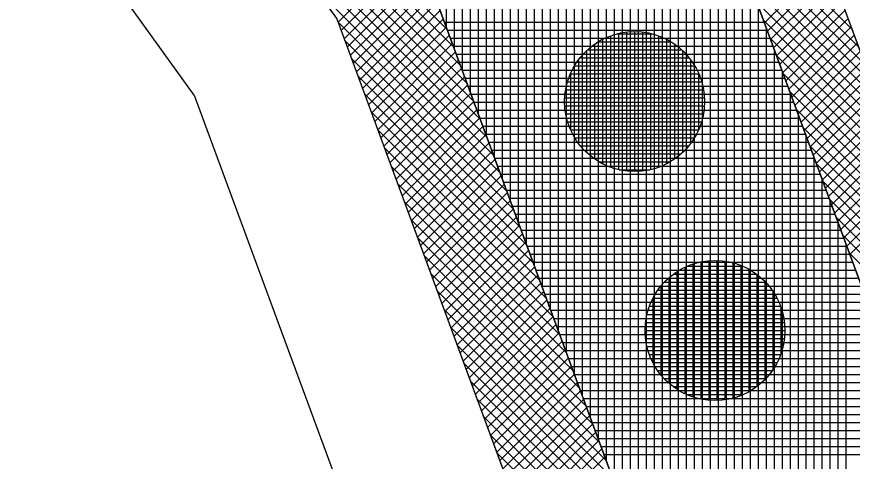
# Model space of a CAD drawing. Extents: x -565346 to -564154, y -1097386 to -1095620.
# Drawn here: x -564209.68 to -564188.78, y -1096244.48 to -1096233.37 of the extents above; entities that cross this region are included whole.
import ezdxf

# ---------------------------------------------------------------- set-up
doc = ezdxf.new("R2010")
doc.units = 0
for name, color, linetype in [('Vrstva 1', 7, 'Continuous'), ('Vrstva 13', 7, 'Continuous'), ('Vrstva 41', 7, 'Continuous'), ('Vrstva 42', 7, 'Continuous'), ('Vrstva 43', 7, 'Continuous'), ('Vrstva 44', 7, 'Continuous')]:
    doc.layers.add(name, color=color, linetype=linetype)

msp = doc.modelspace()

# ---------------------------------------------------------------- linework, layer by layer
at = {"layer": 'Vrstva 1'}
for p, q in [((-564217.72, -1096211.1), (-564201.67, -1096233.43)), ((-564205.24, -1096235.33), (-564220.93, -1096213.5)), ((-564201.67, -1096233.43), (-564189.19, -1096267.23)), ((-564205.24, -1096235.33), (-564201.09, -1096246.57))]:
    msp.add_line(p, q, dxfattribs=at)
at = {"layer": 'Vrstva 13'}
msp.add_line((-564190.98, -1096227.75), (-564177.55, -1096264.11), dxfattribs=at)
at = {"layer": 'Vrstva 41'}
for points in [[(-564215.226, -1096425.104), (-564213.26, -1096425.74), (-564190.01, -1096357.19), (-564171.03, -1096302.15), (-564177.55, -1096264.11), (-564190.98, -1096227.75), (-564194.264, -1096223.181), (-564195.888, -1096224.348), (-564192.762, -1096228.697), (-564179.49, -1096264.63), (-564173.087, -1096301.985)], [(-564225.11, -1096421.68), (-564222.748, -1096422.498), (-564180.797, -1096301.38), (-564186.765, -1096266.582), (-564199.442, -1096232.246), (-564201.974, -1096228.723), (-564204.005, -1096230.182), (-564201.67, -1096233.43), (-564189.19, -1096267.23), (-564183.37, -1096301.17)]]:
    msp.add_lwpolyline(points, close=True, dxfattribs=at)
at = {"layer": 'Vrstva 42'}
for p, q in [((-564203.249, -1096229.639), (-564198.74, -1096234.147)), ((-564203.084, -1096229.52), (-564198.906, -1096233.699)), ((-564203.578, -1096229.875), (-564198.409, -1096235.044)), ((-564203.413, -1096229.757), (-564198.575, -1096234.596)), ((-564203.907, -1096230.112), (-564198.078, -1096235.941)), ((-564203.742, -1096229.994), (-564198.243, -1096235.492)), ((-564192.166, -1096230.31), (-564188.786, -1096233.691)), ((-564203.711, -1096230.591), (-564197.912, -1096236.389)), ((-564192, -1096230.759), (-564188.62, -1096234.139)), ((-564191.835, -1096231.207), (-564188.454, -1096234.588)), ((-564202.988, -1096231.596), (-564197.747, -1096236.838)), ((-564199.831, -1096231.704), (-564201.64, -1096233.512)), ((-564191.669, -1096231.656), (-564188.289, -1096235.036)), ((-564199.713, -1096231.869), (-564201.563, -1096233.719)), ((-564189.421, -1096231.972), (-564190.977, -1096233.529)), ((-564199.595, -1096232.033), (-564201.487, -1096233.926)), ((-564199.477, -1096232.198), (-564201.411, -1096234.132)), ((-564191.503, -1096232.104), (-564188.123, -1096235.485)), ((-564189.344, -1096232.178), (-564190.901, -1096233.735)), ((-564199.388, -1096232.392), (-564201.334, -1096234.339)), ((-564189.268, -1096232.385), (-564190.825, -1096233.942)), ((-564202.265, -1096232.602), (-564197.581, -1096237.286)), ((-564199.312, -1096232.599), (-564201.258, -1096234.545)), ((-564191.338, -1096232.553), (-564187.957, -1096235.933)), ((-564189.192, -1096232.591), (-564190.749, -1096234.148)), ((-564199.235, -1096232.805), (-564201.182, -1096234.752)), ((-564189.115, -1096232.798), (-564190.672, -1096234.355)), ((-564199.159, -1096233.012), (-564201.106, -1096234.958)), ((-564191.172, -1096233.001), (-564187.792, -1096236.382)), ((-564189.039, -1096233.004), (-564190.596, -1096234.561)), ((-564199.083, -1096233.219), (-564201.029, -1096235.165)), ((-564188.963, -1096233.211), (-564190.52, -1096234.768)), ((-564199.007, -1096233.425), (-564200.953, -1096235.372)), ((-564191.006, -1096233.45), (-564187.626, -1096236.83)), ((-564188.887, -1096233.418), (-564190.443, -1096234.974)), ((-564201.641, -1096233.509), (-564197.416, -1096237.734)), ((-564198.93, -1096233.632), (-564200.877, -1096235.578)), ((-564188.81, -1096233.624), (-564190.367, -1096235.181)), ((-564198.854, -1096233.838), (-564200.801, -1096235.785)), ((-564188.734, -1096233.831), (-564190.291, -1096235.387)), ((-564201.475, -1096233.958), (-564197.25, -1096238.183)), ((-564198.778, -1096234.045), (-564200.724, -1096235.991)), ((-564190.841, -1096233.898), (-564187.46, -1096237.279)), ((-564188.658, -1096234.037), (-564190.215, -1096235.594)), ((-564198.702, -1096234.251), (-564200.648, -1096236.198)), ((-564188.581, -1096234.244), (-564190.138, -1096235.801)), ((-564201.31, -1096234.406), (-564197.085, -1096238.631)), ((-564198.625, -1096234.458), (-564200.572, -1096236.404)), ((-564190.675, -1096234.347), (-564187.295, -1096237.727)), ((-564188.505, -1096234.45), (-564190.062, -1096236.007)), ((-564198.549, -1096234.665), (-564200.495, -1096236.611)), ((-564188.429, -1096234.657), (-564189.986, -1096236.214)), ((-564201.144, -1096234.855), (-564196.919, -1096239.08)), ((-564198.473, -1096234.871), (-564200.419, -1096236.818)), ((-564190.51, -1096234.795), (-564187.129, -1096238.176)), ((-564188.353, -1096234.863), (-564189.909, -1096236.42)), ((-564198.397, -1096235.078), (-564200.343, -1096237.024)), ((-564188.276, -1096235.07), (-564189.833, -1096236.627)), ((-564200.978, -1096235.303), (-564196.753, -1096239.528)), ((-564198.32, -1096235.284), (-564200.267, -1096237.231)), ((-564190.344, -1096235.244), (-564186.963, -1096238.624)), ((-564188.2, -1096235.277), (-564189.757, -1096236.833)), ((-564198.244, -1096235.491), (-564200.19, -1096237.437)), ((-564188.124, -1096235.483), (-564189.681, -1096237.04)), ((-564200.813, -1096235.751), (-564196.588, -1096239.976)), ((-564198.168, -1096235.697), (-564200.114, -1096237.644)), ((-564190.178, -1096235.692), (-564186.798, -1096239.073)), ((-564188.047, -1096235.69), (-564189.604, -1096237.246)), ((-564198.091, -1096235.904), (-564200.038, -1096237.85)), ((-564187.971, -1096235.896), (-564189.528, -1096237.453)), ((-564198.015, -1096236.111), (-564199.962, -1096238.057)), ((-564190.013, -1096236.141), (-564186.632, -1096239.521)), ((-564187.895, -1096236.103), (-564189.452, -1096237.66)), ((-564200.647, -1096236.2), (-564196.422, -1096240.425)), ((-564197.939, -1096236.317), (-564199.885, -1096238.264)), ((-564187.819, -1096236.309), (-564189.375, -1096237.866)), ((-564197.863, -1096236.524), (-564199.809, -1096238.47)), ((-564189.847, -1096236.589), (-564186.466, -1096239.97)), ((-564187.742, -1096236.516), (-564189.299, -1096238.073)), ((-564200.482, -1096236.648), (-564196.257, -1096240.873)), ((-564197.786, -1096236.73), (-564199.733, -1096238.677)), ((-564187.666, -1096236.722), (-564189.223, -1096238.279)), ((-564197.71, -1096236.937), (-564199.656, -1096238.883)), ((-564187.59, -1096236.929), (-564189.146, -1096238.486)), ((-564200.316, -1096237.097), (-564196.091, -1096241.321)), ((-564197.634, -1096237.143), (-564199.58, -1096239.09)), ((-564189.681, -1096237.038), (-564186.301, -1096240.418)), ((-564187.513, -1096237.135), (-564189.07, -1096238.692)), ((-564197.558, -1096237.35), (-564199.504, -1096239.296)), ((-564187.437, -1096237.342), (-564188.994, -1096238.899)), ((-564200.151, -1096237.545), (-564195.926, -1096241.77)), ((-564197.481, -1096237.557), (-564199.428, -1096239.503)), ((-564189.516, -1096237.486), (-564186.135, -1096240.867)), ((-564187.361, -1096237.549), (-564188.918, -1096239.105)), ((-564197.405, -1096237.763), (-564199.351, -1096239.71)), ((-564187.284, -1096237.755), (-564188.841, -1096239.312)), ((-564199.985, -1096237.993), (-564195.76, -1096242.218)), ((-564197.329, -1096237.97), (-564199.275, -1096239.916)), ((-564189.35, -1096237.935), (-564185.969, -1096241.315)), ((-564197.252, -1096238.176), (-564199.199, -1096240.123)), ((-564199.819, -1096238.442), (-564195.595, -1096242.667)), ((-564197.176, -1096238.383), (-564199.123, -1096240.329)), ((-564189.184, -1096238.383), (-564185.804, -1096241.764)), ((-564197.1, -1096238.589), (-564199.046, -1096240.536)), ((-564199.654, -1096238.89), (-564195.429, -1096243.115)), ((-564197.024, -1096238.796), (-564198.97, -1096240.742)), ((-564189.019, -1096238.832), (-564185.638, -1096242.212)), ((-564196.947, -1096239.003), (-564198.894, -1096240.949)), ((-564196.871, -1096239.209), (-564198.817, -1096241.156)), ((-564188.853, -1096239.28), (-564185.472, -1096242.661)), ((-564199.488, -1096239.339), (-564195.264, -1096243.563)), ((-564196.795, -1096239.416), (-564198.741, -1096241.362)), ((-564196.719, -1096239.622), (-564198.665, -1096241.569)), ((-564199.323, -1096239.787), (-564195.098, -1096244.012)), ((-564196.642, -1096239.829), (-564198.589, -1096241.775)), ((-564196.566, -1096240.035), (-564198.512, -1096241.982)), ((-564199.157, -1096240.235), (-564194.932, -1096244.46)), ((-564196.49, -1096240.242), (-564198.436, -1096242.188)), ((-564196.414, -1096240.449), (-564198.36, -1096242.395)), ((-564198.992, -1096240.684), (-564194.767, -1096244.909)), ((-564196.337, -1096240.655), (-564198.284, -1096242.602)), ((-564196.261, -1096240.862), (-564198.207, -1096242.808)), ((-564198.826, -1096241.132), (-564194.601, -1096245.357)), ((-564196.185, -1096241.068), (-564198.131, -1096243.015)), ((-564196.108, -1096241.275), (-564198.055, -1096243.221)), ((-564198.661, -1096241.581), (-564194.436, -1096245.805)), ((-564196.032, -1096241.482), (-564197.979, -1096243.428)), ((-564195.956, -1096241.688), (-564197.902, -1096243.634)), ((-564198.495, -1096242.029), (-564194.27, -1096246.254)), ((-564195.88, -1096241.895), (-564197.826, -1096243.841)), ((-564195.803, -1096242.101), (-564197.75, -1096244.048)), ((-564195.727, -1096242.308), (-564197.673, -1096244.254)), ((-564198.329, -1096242.477), (-564194.105, -1096246.702)), ((-564195.651, -1096242.514), (-564197.597, -1096244.461)), ((-564195.575, -1096242.721), (-564197.521, -1096244.667)), ((-564198.164, -1096242.926), (-564193.939, -1096247.151)), ((-564195.498, -1096242.928), (-564197.445, -1096244.874)), ((-564195.422, -1096243.134), (-564197.368, -1096245.08)), ((-564197.998, -1096243.374), (-564193.774, -1096247.599)), ((-564195.346, -1096243.341), (-564197.292, -1096245.287)), ((-564195.27, -1096243.547), (-564197.216, -1096245.494)), ((-564197.833, -1096243.823), (-564193.608, -1096248.047)), ((-564195.193, -1096243.754), (-564197.14, -1096245.7)), ((-564195.117, -1096243.96), (-564197.063, -1096245.907)), ((-564197.667, -1096244.271), (-564193.443, -1096248.496)), ((-564195.041, -1096244.167), (-564196.987, -1096246.113)), ((-564194.964, -1096244.374), (-564196.911, -1096246.32))]:
    msp.add_line(p, q, dxfattribs=at)
at = {"layer": 'Vrstva 43'}
for p, q in [((-564198.93, -1096233.633), (-564198.93, -1096216.711)), ((-564198.73, -1096234.174), (-564198.73, -1096216.989)), ((-564198.53, -1096234.716), (-564198.53, -1096217.266)), ((-564198.33, -1096235.258), (-564198.33, -1096217.543)), ((-564198.13, -1096235.8), (-564198.13, -1096217.821)), ((-564197.93, -1096236.341), (-564197.93, -1096218.098)), ((-564197.73, -1096236.883), (-564197.73, -1096218.375)), ((-564197.53, -1096237.425), (-564197.53, -1096218.653)), ((-564197.33, -1096237.966), (-564197.33, -1096218.93)), ((-564197.13, -1096238.508), (-564197.13, -1096219.207)), ((-564196.93, -1096239.05), (-564196.93, -1096219.485)), ((-564196.73, -1096239.592), (-564196.73, -1096219.762)), ((-564196.53, -1096240.133), (-564196.53, -1096220.039)), ((-564196.33, -1096240.675), (-564196.33, -1096220.317)), ((-564196.13, -1096241.217), (-564196.13, -1096220.594)), ((-564195.93, -1096241.758), (-564195.93, -1096220.871)), ((-564195.73, -1096242.3), (-564195.73, -1096224.568)), ((-564195.53, -1096242.842), (-564195.53, -1096224.846)), ((-564195.33, -1096243.383), (-564195.33, -1096225.124)), ((-564195.13, -1096243.925), (-564195.13, -1096225.403)), ((-564194.93, -1096244.467), (-564194.93, -1096225.681)), ((-564194.73, -1096245.009), (-564194.73, -1096225.959)), ((-564194.53, -1096245.55), (-564194.53, -1096226.237)), ((-564194.33, -1096246.092), (-564194.33, -1096226.516)), ((-564194.13, -1096246.634), (-564194.13, -1096226.794)), ((-564193.93, -1096247.175), (-564193.93, -1096227.072)), ((-564193.73, -1096247.717), (-564193.73, -1096227.35)), ((-564193.53, -1096248.259), (-564193.53, -1096227.629)), ((-564193.33, -1096248.801), (-564193.33, -1096227.907)), ((-564193.13, -1096249.342), (-564193.13, -1096228.185)), ((-564192.93, -1096249.884), (-564192.93, -1096228.463)), ((-564192.73, -1096250.426), (-564192.73, -1096228.784)), ((-564192.53, -1096250.967), (-564192.53, -1096229.325)), ((-564192.33, -1096251.509), (-564192.33, -1096229.867)), ((-564192.13, -1096252.051), (-564192.13, -1096230.408)), ((-564191.93, -1096252.592), (-564191.93, -1096230.95)), ((-564191.73, -1096253.134), (-564191.73, -1096231.491)), ((-564191.53, -1096253.676), (-564191.53, -1096232.033)), ((-564191.33, -1096254.218), (-564191.33, -1096232.574)), ((-564191.13, -1096254.759), (-564191.13, -1096233.116)), ((-564198.975, -1096233.51), (-564190.984, -1096233.51)), ((-564190.93, -1096255.301), (-564190.93, -1096233.657)), ((-564198.901, -1096233.71), (-564190.91, -1096233.71)), ((-564198.828, -1096233.91), (-564190.837, -1096233.91)), ((-564198.754, -1096234.11), (-564190.763, -1096234.11)), ((-564190.73, -1096255.843), (-564190.73, -1096234.198)), ((-564198.68, -1096234.31), (-564190.689, -1096234.31)), ((-564198.606, -1096234.51), (-564190.615, -1096234.51)), ((-564198.532, -1096234.71), (-564190.541, -1096234.71)), ((-564198.458, -1096234.91), (-564190.467, -1096234.91)), ((-564190.53, -1096256.384), (-564190.53, -1096234.74)), ((-564198.385, -1096235.11), (-564190.393, -1096235.11)), ((-564198.311, -1096235.31), (-564190.319, -1096235.31)), ((-564190.33, -1096256.926), (-564190.33, -1096235.281)), ((-564198.237, -1096235.51), (-564190.246, -1096235.51)), ((-564198.163, -1096235.71), (-564190.172, -1096235.71)), ((-564198.089, -1096235.91), (-564190.098, -1096235.91)), ((-564190.13, -1096257.468), (-564190.13, -1096235.823)), ((-564198.015, -1096236.11), (-564190.024, -1096236.11)), ((-564197.942, -1096236.31), (-564189.95, -1096236.31)), ((-564189.93, -1096258.01), (-564189.93, -1096236.364)), ((-564197.868, -1096236.51), (-564189.876, -1096236.51)), ((-564197.794, -1096236.71), (-564189.802, -1096236.71)), ((-564197.72, -1096236.91), (-564189.728, -1096236.91)), ((-564189.73, -1096258.551), (-564189.73, -1096236.906)), ((-564197.646, -1096237.11), (-564189.655, -1096237.11)), ((-564197.572, -1096237.31), (-564189.581, -1096237.31)), ((-564197.499, -1096237.51), (-564189.507, -1096237.51)), ((-564189.53, -1096259.093), (-564189.53, -1096237.447)), ((-564197.425, -1096237.71), (-564189.433, -1096237.71)), ((-564197.351, -1096237.91), (-564189.359, -1096237.91)), ((-564189.33, -1096259.635), (-564189.33, -1096237.989)), ((-564197.277, -1096238.11), (-564189.285, -1096238.11)), ((-564197.203, -1096238.31), (-564189.211, -1096238.31)), ((-564197.129, -1096238.51), (-564189.138, -1096238.51)), ((-564189.13, -1096260.176), (-564189.13, -1096238.53)), ((-564197.055, -1096238.71), (-564189.064, -1096238.71)), ((-564196.982, -1096238.91), (-564188.99, -1096238.91)), ((-564188.93, -1096260.718), (-564188.93, -1096239.072)), ((-564196.908, -1096239.11), (-564188.916, -1096239.11)), ((-564196.834, -1096239.31), (-564188.842, -1096239.31)), ((-564196.76, -1096239.51), (-564188.768, -1096239.51)), ((-564196.686, -1096239.71), (-564188.694, -1096239.71)), ((-564196.612, -1096239.91), (-564188.62, -1096239.91)), ((-564196.539, -1096240.11), (-564188.547, -1096240.11)), ((-564196.465, -1096240.31), (-564188.473, -1096240.31)), ((-564196.391, -1096240.51), (-564188.399, -1096240.51)), ((-564196.317, -1096240.71), (-564188.325, -1096240.71)), ((-564196.243, -1096240.91), (-564188.251, -1096240.91)), ((-564196.169, -1096241.11), (-564188.177, -1096241.11)), ((-564196.096, -1096241.31), (-564188.103, -1096241.31)), ((-564196.022, -1096241.51), (-564188.029, -1096241.51)), ((-564195.948, -1096241.71), (-564187.956, -1096241.71)), ((-564195.874, -1096241.91), (-564187.882, -1096241.91)), ((-564195.8, -1096242.11), (-564187.808, -1096242.11)), ((-564195.726, -1096242.31), (-564187.734, -1096242.31)), ((-564195.652, -1096242.51), (-564187.66, -1096242.51)), ((-564195.579, -1096242.71), (-564187.586, -1096242.71)), ((-564195.505, -1096242.91), (-564187.512, -1096242.91)), ((-564195.431, -1096243.11), (-564187.438, -1096243.11)), ((-564195.357, -1096243.31), (-564187.365, -1096243.31)), ((-564195.283, -1096243.51), (-564187.291, -1096243.51)), ((-564195.209, -1096243.71), (-564187.217, -1096243.71)), ((-564195.136, -1096243.91), (-564187.143, -1096243.91)), ((-564195.062, -1096244.11), (-564187.069, -1096244.11)), ((-564194.988, -1096244.31), (-564186.995, -1096244.31))]:
    msp.add_line(p, q, dxfattribs=at)
for points in [[(-564173.087, -1096301.985), (-564179.49, -1096264.63), (-564192.762, -1096228.697), (-564195.888, -1096224.348), (-564194.264, -1096223.181), (-564206.02, -1096206.88), (-564207.452, -1096208.029), (-564240.773, -1096165.119), (-564277.924, -1096113.563), (-564312.296, -1096047.478), (-564317.708, -1096006.365)], [(-564324.705, -1096006.855), (-564319.072, -1096049.639), (-564283.916, -1096117.222), (-564246.344, -1096169.361), (-564213.14, -1096212.119), (-564215.677, -1096213.942), (-564204.005, -1096230.182), (-564201.974, -1096228.723), (-564199.442, -1096232.246), (-564186.765, -1096266.582), (-564180.797, -1096301.38)]]:
    msp.add_lwpolyline(points, dxfattribs=at)
at = {"layer": 'Vrstva 44'}
for p, q in [((-564194.82, -1096237.137), (-564194.82, -1096233.85)), ((-564194.658, -1096233.8), (-564193.793, -1096233.8)), ((-564194.62, -1096237.198), (-564194.62, -1096233.791)), ((-564194.42, -1096237.232), (-564194.42, -1096233.757)), ((-564194.22, -1096237.242), (-564194.22, -1096233.745)), ((-564194.02, -1096237.23), (-564194.02, -1096233.757)), ((-564193.82, -1096237.195), (-564193.82, -1096233.793)), ((-564193.62, -1096237.136), (-564193.62, -1096233.854)), ((-564195.22, -1096236.931), (-564195.22, -1096234.057)), ((-564195.134, -1096234), (-564193.317, -1096234)), ((-564195.02, -1096237.052), (-564195.02, -1096233.936)), ((-564193.42, -1096237.046), (-564193.42, -1096233.941)), ((-564193.22, -1096236.925), (-564193.22, -1096234.063)), ((-564195.42, -1096236.77), (-564195.42, -1096234.216)), ((-564195.401, -1096234.2), (-564193.049, -1096234.2)), ((-564193.02, -1096236.762), (-564193.02, -1096234.226)), ((-564195.62, -1096236.547), (-564195.62, -1096234.44)), ((-564195.588, -1096234.4), (-564192.86, -1096234.4)), ((-564192.82, -1096236.538), (-564192.82, -1096234.453)), ((-564195.728, -1096234.6), (-564192.722, -1096234.6)), ((-564195.829, -1096234.8), (-564192.618, -1096234.8)), ((-564195.82, -1096236.212), (-564195.82, -1096234.778)), ((-564192.62, -1096236.188), (-564192.62, -1096234.795)), ((-564195.901, -1096235), (-564192.547, -1096235)), ((-564195.948, -1096235.2), (-564192.501, -1096235.2)), ((-564195.972, -1096235.4), (-564192.478, -1096235.4)), ((-564195.97, -1096235.6), (-564192.478, -1096235.6)), ((-564195.945, -1096235.8), (-564192.502, -1096235.8)), ((-564195.898, -1096236), (-564192.551, -1096236)), ((-564195.825, -1096236.2), (-564192.625, -1096236.2)), ((-564195.72, -1096236.4), (-564192.727, -1096236.4)), ((-564195.578, -1096236.6), (-564192.871, -1096236.6)), ((-564195.386, -1096236.8), (-564193.06, -1096236.8)), ((-564195.112, -1096237), (-564193.335, -1096237)), ((-564194.613, -1096237.2), (-564193.843, -1096237.2)), ((-564192.56, -1096242.928), (-564192.56, -1096239.5)), ((-564192.36, -1096242.956), (-564192.36, -1096239.47)), ((-564192.16, -1096242.961), (-564192.16, -1096239.466)), ((-564191.96, -1096242.944), (-564191.96, -1096239.484)), ((-564192.96, -1096242.795), (-564192.96, -1096239.633)), ((-564192.909, -1096239.61), (-564191.517, -1096239.61)), ((-564192.76, -1096242.875), (-564192.76, -1096239.553)), ((-564191.76, -1096242.904), (-564191.76, -1096239.526)), ((-564191.56, -1096242.835), (-564191.56, -1096239.592)), ((-564191.36, -1096242.739), (-564191.36, -1096239.688)), ((-564193.36, -1096242.534), (-564193.36, -1096239.894)), ((-564193.257, -1096239.81), (-564191.173, -1096239.81)), ((-564193.16, -1096242.686), (-564193.16, -1096239.743)), ((-564191.16, -1096242.61), (-564191.16, -1096239.82)), ((-564193.56, -1096242.331), (-564193.56, -1096240.098)), ((-564193.482, -1096240.01), (-564190.947, -1096240.01)), ((-564190.96, -1096242.432), (-564190.96, -1096239.995)), ((-564193.646, -1096240.21), (-564190.782, -1096240.21)), ((-564190.76, -1096242.184), (-564190.76, -1096240.242)), ((-564193.766, -1096240.41), (-564190.662, -1096240.41)), ((-564193.76, -1096242.03), (-564193.76, -1096240.398)), ((-564193.856, -1096240.61), (-564190.574, -1096240.61)), ((-564190.56, -1096241.78), (-564190.56, -1096240.646)), ((-564193.916, -1096240.81), (-564190.513, -1096240.81)), ((-564193.96, -1096241.316), (-564193.96, -1096241.103)), ((-564193.95, -1096241.01), (-564190.477, -1096241.01)), ((-564193.962, -1096241.21), (-564190.466, -1096241.21)), ((-564193.952, -1096241.41), (-564190.477, -1096241.41)), ((-564193.918, -1096241.61), (-564190.511, -1096241.61)), ((-564193.858, -1096241.81), (-564190.569, -1096241.81)), ((-564193.77, -1096242.01), (-564190.657, -1096242.01)), ((-564193.652, -1096242.21), (-564190.778, -1096242.21)), ((-564193.489, -1096242.41), (-564190.938, -1096242.41)), ((-564193.267, -1096242.61), (-564191.16, -1096242.61)), ((-564192.927, -1096242.81), (-564191.5, -1096242.81))]:
    msp.add_line(p, q, dxfattribs=at)
for centre in [(-564194.224, -1096235.494), (-564192.214, -1096241.214)]:
    msp.add_circle(centre, 1.75, dxfattribs=at)

doc.saveas('drawing.dxf')
